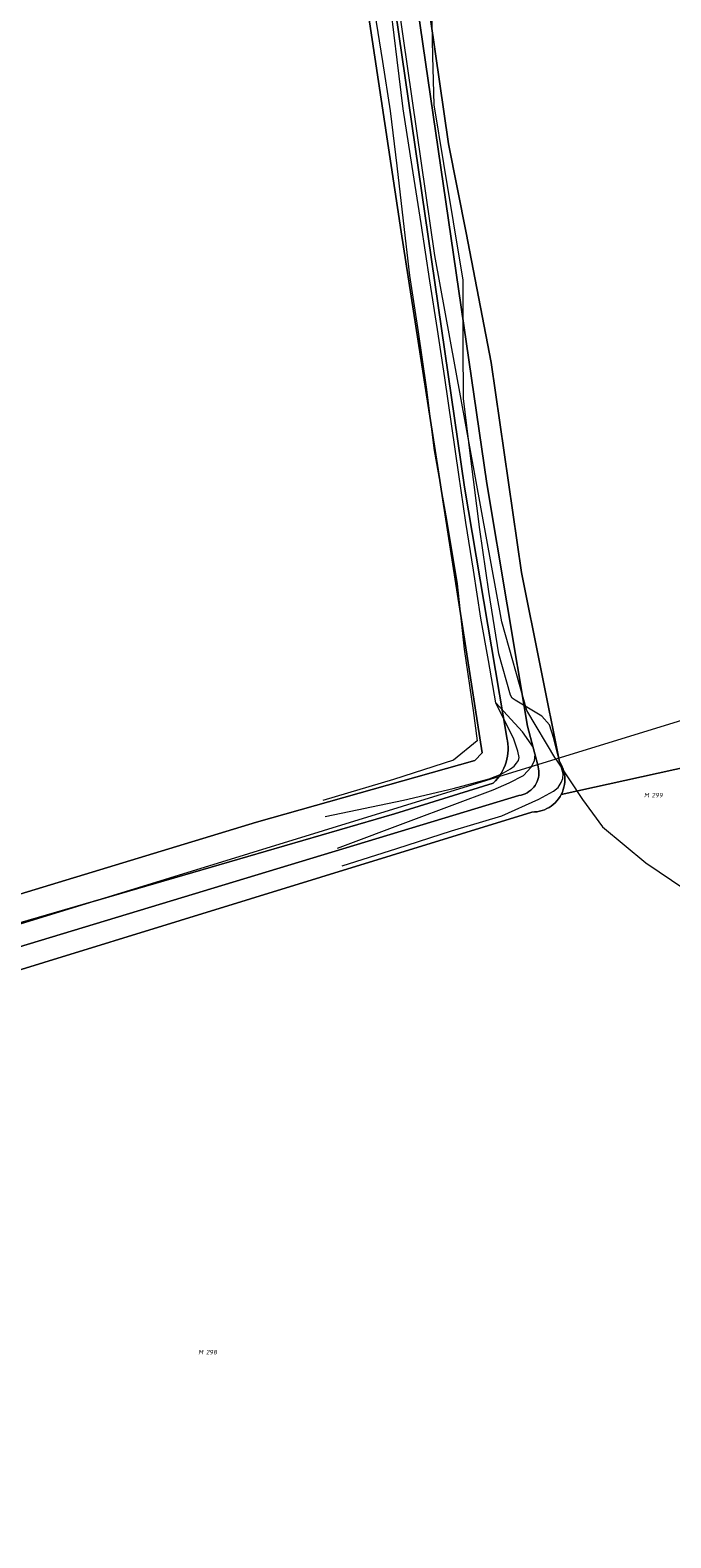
# Model space of a CAD drawing. Header units: metres. Extents: x 250001 to 257773, y 598992 to 609118.
# Tile 291 of 656: x 254741 to 254790, y 600652 to 600769. Entities that reach past the tile are written whole.
import ezdxf
from ezdxf.enums import TextEntityAlignment as Align
from ezdxf.lldxf.tags import DXFTag

# ---------------------------------------------------------------- set-up
doc = ezdxf.new("R2010")
doc.units = ezdxf.units.M
for name, color, linetype, lineweight in [('B-WE-GR-BOUWLAND-GV', 252, 'Continuous', 13), ('B-WE-GW-WATERGANG_INSTEEK-G', 90, 'Continuous', 18), ('B-WE-GW-WATERGANG_WATERLIJN-G', 252, 'Continuous', 18), ('B-WE-KG-GRENS_PERCEEL-G', 150, 'KG-PERCEEL', 18), ('B-WE-KG-GRENS_PERCEEL-S', 150, 'Continuous', 25), ('B-WE-OG-WATER-GV', 252, 'Continuous', 18), ('B-WE-OG-WATER_SLOOT-GV', 252, 'Continuous', 18), ('X-XX-AL-REFERENTIE-G', 7, 'Continuous', 18)]:
    doc.layers.add(name, color=color, linetype=linetype, lineweight=lineweight)
doc.styles.add('NLCS-ISO', font='NLCS-ISO.ttf')
doc.styles.get("Standard").update_dxf_attribs({"font": 'NLCS-ISO.ttf'})
tags = doc.linetypes.add('KG-PERCEEL', pattern='A,5.5,-2,["P",Standard,S=1.8,R=0,X=-0.5,Y=-0.9],-2,5.5,-2,[5,NLCS.SHX,S=0.75,R=0,X=0,Y=0],-2', length=19).pattern_tags.tags
tags[6] = DXFTag(74, 10)

# ---------------------------------------------------------------- blocks, each defined once
blk = doc.blocks.new('SKG-PERCEELNUMMER-SO')
at = {"style": 'NLCS-ISO', "oblique": 10, "flags": 1}
blk.add_attdef('GEMEENTECODE', text='', height=1.8, dxfattribs=at).set_placement((0, 2.55), align=Align.MIDDLE_CENTER)
at = {"style": 'NLCS-ISO', "oblique": 10}
blk.add_attdef('SECTIE', text='', height=1.8, dxfattribs=at).set_placement((-0.5, 0), align=Align.MIDDLE_RIGHT)
blk.add_attdef('PERCEELNUMMER', text='', height=1.8, dxfattribs=at).set_placement((0.5, 0), align=Align.MIDDLE_LEFT)
blk = doc.blocks.new('BS2021-132-Xref-KAD-20210617')
at = {"layer": 'B-WE-KG-GRENS_PERCEEL-G', "flags": 128}
for points in [[(254781.414, 600712.13), (254779.15, 600715.918), (254777.224, 600722.796), (254772.008, 600751.258), (254751.306, 600894.718), (254745.586, 600936.834), (254732.38, 601021.294), (254723.84, 601069.635)], [(254792.612, 600715.575), (254781.414, 600712.13)], [(254781.414, 600712.13), (254697.478, 600686.303)], [(254781.414, 600712.13), (254783.492, 600709.01), (254785.042, 600706.878), (254788.402, 600704.1), (254791.438, 600702.033), (254794.094, 600700.764)]]:
    blk.add_lwpolyline(points, dxfattribs=at)
at = {"layer": 'B-WE-KG-GRENS_PERCEEL-S', "xscale": 0.2, "yscale": 0.2, "zscale": 0.2}
for p, values in [((254788.755, 600709.345), {'PERCEELNUMMER': '299', 'SECTIE': 'M'}), ((254754.12, 600666.084), {'PERCEELNUMMER': '298', 'SECTIE': 'M'})]:
    blk.add_blockref('SKG-PERCEELNUMMER-SO', p, dxfattribs=at).add_auto_attribs(values)
blk = doc.blocks.new('BS2021-132-Xref-inmeting-2d-20210906')
at = {"layer": 'B-WE-GW-WATERGANG_INSTEEK-G'}
for points in [[(254764.82, 600703.85), (254769.06, 600705.21), (254773.3, 600706.57), (254777.23, 600707.73), (254780.1, 600709.04), (254781.24, 600709.65), (254781.59, 600709.95), (254781.83, 600710.32), (254781.96, 600710.64), (254781.98, 600710.99), (254781.53, 600712.68), (254781.27, 600713.75), (254780.93, 600714.81), (254780.34, 600715.48), (254778.26, 600716.73), (254778.02, 600716.88), (254777.9, 600717.1), (254776.99, 600720.33), (254776.21, 600725.17), (254775.51, 600729.97), (254774.78, 600735.71), (254774.23, 600740.16), (254774.21, 600744.27), (254774.22, 600749.33), (254773.47, 600753.87), (254772.72, 600758.41), (254771.97, 600762.95), (254771.87, 600766.75), (254771.77, 600770.54)], [(254767.33, 600770.17), (254767.94, 600766.33), (254768.55, 600762.48), (254769.05, 600758.22), (254769.55, 600753.96), (254770.05, 600749.7), (254770.73, 600745.33), (254771.33, 600741.04), (254771.97, 600736.1), (254772.91, 600730.76), (254773.76, 600725.77), (254774.29, 600720.69), (254775, 600715.92), (254775.29, 600713.56), (254773.47, 600712.06), (254768.79, 600710.56), (254763.31, 600708.94)]]:
    blk.add_lwpolyline(points, dxfattribs=at)
at = {"layer": 'B-WE-GW-WATERGANG_WATERLIJN-G'}
for points in [[(254763.49, 600707.69), (254769.58, 600708.96), (254773.44, 600709.85), (254776.23, 600710.61), (254777.17, 600710.98), (254777.89, 600711.38), (254778.19, 600711.59), (254778.37, 600711.82), (254778.52, 600712.04), (254778.56, 600712.28), (254778.47, 600712.76), (254778.16, 600713.69), (254776.76, 600716.51), (254776.18, 600719.8), (254775.6, 600723.1), (254775.01, 600726.81), (254774.41, 600730.51), (254773.87, 600734.26), (254773.33, 600738), (254772.79, 600741.75), (254772.21, 600745.51), (254771.63, 600749.28), (254770.94, 600753.73), (254770.25, 600758.18), (254769.56, 600762.64), (254769.1, 600766.46), (254768.63, 600770.29)], [(254764.45, 600705.24), (254770.17, 600707.38), (254773.35, 600708.58), (254776.54, 600709.77), (254777.8, 600710.31), (254778.89, 600710.88), (254779.51, 600711.53), (254779.77, 600712), (254779.82, 600712.54), (254779.67, 600713.04), (254778.82, 600714.27), (254776.76, 600716.51)]]:
    blk.add_lwpolyline(points, dxfattribs=at)
blk = doc.blocks.new('BS2021-132-Xref-BGT-GRIJS-20210617-aangepast')
at = {"layer": 'B-WE-GR-BOUWLAND-GV', "flags": 128}
for points in [[(254760.985, 600843.679), (254773.076, 600759.92), (254774.451, 600753.011), (254776.381, 600742.935), (254778.739, 600726.642), (254781.698, 600711.936), (254781.724, 600711.896), (254781.824, 600711.722), (254781.911, 600711.541), (254781.982, 600711.354), (254782.039, 600711.161), (254782.08, 600710.965), (254782.105, 600710.766), (254782.114, 600710.566), (254782.108, 600710.365), (254782.085, 600710.166), (254782.046, 600709.969), (254781.992, 600709.776), (254781.923, 600709.587), (254781.839, 600709.405), (254781.829, 600709.387), (254794.306, 600712.129)], [(254446.917, 600610.796), (254603.868, 600659.585), (254694.572, 600687.36), (254695.777, 600689.306), (254696.261, 600689.985), (254697.422, 600690.262), (254699.43, 600689.977), (254700.192, 600689.494), (254701.182, 600689.935), (254758.147, 600707.236), (254775.122, 600712.034), (254775.692, 600712.631), (254769.396, 600753.091), (254762.567, 600798.458), (254751.823, 600871.751), (254739.524, 600958.22)], [(254802.958, 600645.137), (254798.91, 600671.966), (254795.655, 600696.651), (254794.306, 600712.129), (254781.829, 600709.387), (254781.741, 600709.231), (254781.629, 600709.064), (254781.504, 600708.907), (254781.367, 600708.76), (254781.219, 600708.625), (254781.061, 600708.502), (254780.893, 600708.392), (254780.717, 600708.296), (254780.534, 600708.214), (254780.345, 600708.147), (254780.151, 600708.095), (254779.954, 600708.059), (254779.754, 600708.039), (254779.554, 600708.034), (254714.275, 600687.947), (254637.634, 600664.279), (254554.532, 600639.03)]]:
    blk.add_lwpolyline(points, dxfattribs=at)
at = {"layer": 'B-WE-OG-WATER-GV', "flags": 128}
for points in [[(254747.054, 600920.035), (254766.391, 600787.934), (254774.323, 600733.267), (254777.624, 600713.672), (254777.647, 600713.557), (254777.681, 600713.32), (254777.7, 600713.08), (254777.703, 600712.841), (254777.689, 600712.601), (254777.66, 600712.363), (254777.615, 600712.128), (254777.554, 600711.896), (254777.478, 600711.668), (254777.387, 600711.446), (254777.281, 600711.231), (254777.161, 600711.023), (254777.028, 600710.824), (254776.881, 600710.634), (254776.723, 600710.454), (254776.552, 600710.285), (254768.876, 600707.905), (254724.705, 600695.042)], [(254704.074, 600686.76), (254778.546, 600709.321), (254778.712, 600709.35), (254778.875, 600709.395), (254779.033, 600709.455), (254779.185, 600709.53), (254779.328, 600709.619), (254779.463, 600709.721), (254779.587, 600709.836), (254779.7, 600709.961), (254779.801, 600710.097), (254779.888, 600710.242), (254779.962, 600710.394), (254780.02, 600710.552), (254780.063, 600710.716), (254780.091, 600710.882), (254780.103, 600711.051), (254780.099, 600711.22), (254780.079, 600711.387), (254780.043, 600711.553), (254780.004, 600711.679), (254779.216, 600714.713), (254776.044, 600733.537), (254768.115, 600788.185)]]:
    blk.add_lwpolyline(points, dxfattribs=at)
at = {"layer": 'B-WE-OG-WATER_SLOOT-GV', "flags": 128}
for points in [[(254739.524, 600958.22), (254751.823, 600871.751), (254762.567, 600798.458), (254769.396, 600753.091), (254775.692, 600712.631), (254775.122, 600712.034), (254758.147, 600707.236), (254701.182, 600689.935), (254700.192, 600689.494), (254699.43, 600689.977), (254697.422, 600690.262), (254696.261, 600689.985), (254695.777, 600689.306), (254694.572, 600687.36), (254603.868, 600659.585), (254446.917, 600610.796)], [(254714.275, 600687.947), (254779.554, 600708.034), (254779.754, 600708.039), (254779.954, 600708.059), (254780.151, 600708.095), (254780.345, 600708.147), (254780.534, 600708.214), (254780.717, 600708.296), (254780.893, 600708.392), (254781.061, 600708.502), (254781.219, 600708.625), (254781.367, 600708.76), (254781.504, 600708.907), (254781.629, 600709.064), (254781.741, 600709.231), (254781.829, 600709.387), (254781.839, 600709.405), (254781.923, 600709.587), (254781.992, 600709.776), (254782.046, 600709.969), (254782.085, 600710.166), (254782.108, 600710.365), (254782.114, 600710.566), (254782.105, 600710.766), (254782.08, 600710.965), (254782.039, 600711.161), (254781.982, 600711.354), (254781.911, 600711.541), (254781.824, 600711.722), (254781.724, 600711.896), (254781.698, 600711.936), (254778.739, 600726.642), (254776.381, 600742.935), (254774.451, 600753.011), (254773.076, 600759.92), (254760.985, 600843.679)], [(254768.115, 600788.185), (254776.044, 600733.537), (254779.216, 600714.713), (254780.004, 600711.679), (254780.043, 600711.553), (254780.079, 600711.387), (254780.099, 600711.22), (254780.103, 600711.051), (254780.091, 600710.882), (254780.063, 600710.716), (254780.02, 600710.552), (254779.962, 600710.394), (254779.888, 600710.242), (254779.801, 600710.097), (254779.7, 600709.961), (254779.587, 600709.836), (254779.463, 600709.721), (254779.328, 600709.619), (254779.185, 600709.53), (254779.033, 600709.455), (254778.875, 600709.395), (254778.712, 600709.35), (254778.546, 600709.321), (254704.074, 600686.76)], [(254724.705, 600695.042), (254768.876, 600707.905), (254776.552, 600710.285), (254776.723, 600710.454), (254776.881, 600710.634), (254777.028, 600710.824), (254777.161, 600711.023), (254777.281, 600711.231), (254777.387, 600711.446), (254777.478, 600711.668), (254777.554, 600711.896), (254777.615, 600712.128), (254777.66, 600712.363), (254777.689, 600712.601), (254777.703, 600712.841), (254777.7, 600713.08), (254777.681, 600713.32), (254777.647, 600713.557), (254777.624, 600713.672), (254774.323, 600733.267), (254766.391, 600787.934), (254747.054, 600920.035)]]:
    blk.add_lwpolyline(points, dxfattribs=at)

msp = doc.modelspace()

# ---------------------------------------------------------------- block references
at = {"layer": 'X-XX-AL-REFERENTIE-G'}
for name in ['BS2021-132-Xref-BGT-GRIJS-20210617-aangepast', 'BS2021-132-Xref-KAD-20210617', 'BS2021-132-Xref-inmeting-2d-20210906']:
    msp.add_blockref(name, (0, 0), dxfattribs=at)

doc.saveas('drawing.dxf')
